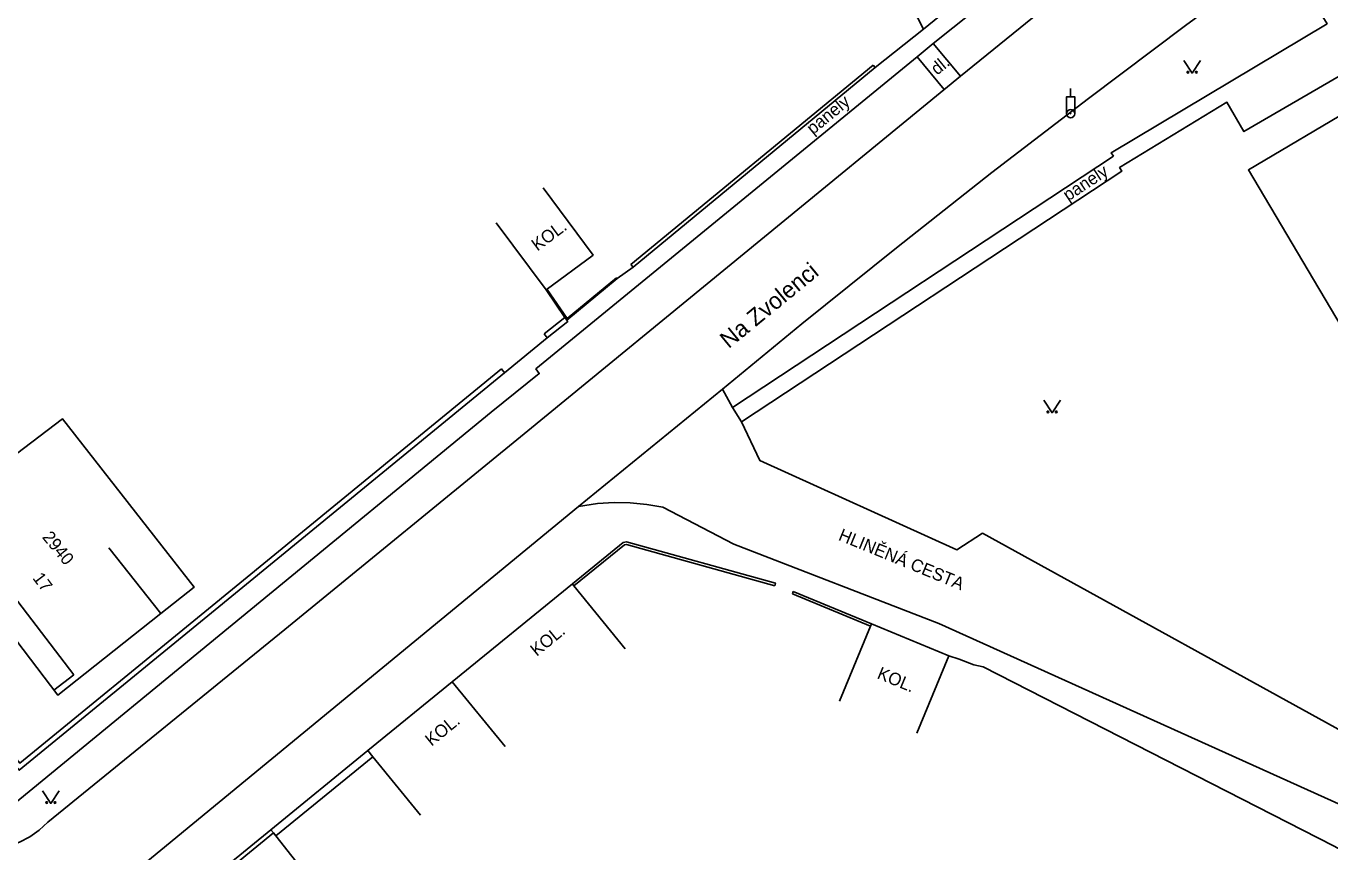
# Model space of a CAD drawing. Extents: x -584400 to -581602, y -1210894 to -1208793.
# Drawn here: x -582118.6 to -582040.8, y -1209457.6 to -1209408.3 of the extents above; entities that cross this region are included whole.
import ezdxf

# ---------------------------------------------------------------- set-up
doc = ezdxf.new("R2010")
doc.units = 0
for name, color, linetype in [('BUDOVY_MĚŘ', 7, 'Continuous'), ('NÁZVY_ULIC_TOK_SMĚR', 7, 'Continuous'), ('POMOC_POPIS', 7, 'Continuous'), ('ROZHRANÍ_PLOCH', 7, 'Continuous'), ('ZN_DOPLŇKOVÉ', 7, 'Continuous'), ('ZN_KULTUR', 7, 'Continuous'), ('Č_POPIS_EVID', 7, 'Continuous')]:
    doc.layers.add(name, color=color, linetype=linetype)

msp = doc.modelspace()

# ---------------------------------------------------------------- linework, layer by layer
at = {"layer": 'BUDOVY_MĚŘ'}
for points in [[(-582040.08, -1209426.2), (-582045.62, -1209416.86), (-582039.23, -1209413.07), (-582039.93, -1209411.78), (-582037.24, -1209410.25)], [(-582087.72, -1209417.93), (-582084.74, -1209421.95), (-582087.55, -1209424.03)], [(-582090.53, -1209420.02), (-582087.55, -1209424.03)], [(-582110.55, -1209443.36), (-582108.56, -1209441.78), (-582116.43, -1209431.72), (-582122.35, -1209436.22)], [(-582113.66, -1209439.44), (-582110.55, -1209443.36), (-582116.7, -1209448.24), (-582124.56, -1209437.9)], [(-582093.15, -1209447.43), (-582085.98, -1209441.59)], [(-582082.82, -1209445.47), (-582085.89, -1209441.71), (-582085.98, -1209441.59)], [(-582070.03, -1209448.59), (-582068.18, -1209444.11), (-582068.12, -1209443.97), (-582063.51, -1209445.88)], [(-582065.42, -1209450.5), (-582063.51, -1209445.88)], [(-582095.04, -1209455.41), (-582097.89, -1209451.91), (-582098.19, -1209451.54), (-582093.15, -1209447.43)], [(-582089.99, -1209451.31), (-582093.15, -1209447.43)]]:
    msp.add_lwpolyline(points, dxfattribs=at)
at = {"layer": 'ROZHRANÍ_PLOCH'}
for points in [[(-582057.18, -1209386.67), (-582051.39, -1209397.66), (-582051.16, -1209398.18), (-582051, -1209398.74), (-582050.92, -1209399.31), (-582050.92, -1209399.89), (-582051, -1209400.47), (-582051.16, -1209401.02), (-582051.39, -1209401.55), (-582051.7, -1209402.05), (-582052.07, -1209402.49), (-582052.63, -1209402.99), (-582062.81, -1209411.25)], [(-582064.43, -1209409.31), (-582051.03, -1209398.6)], [(-582043.52, -1209403.93), (-582049.37, -1209408.23), (-582055.17, -1209412.59), (-582060.93, -1209417.02), (-582066.63, -1209421.51), (-582072.28, -1209426.06), (-582077.01, -1209429.95)], [(-582053.68, -1209416.04), (-582053.81, -1209415.83), (-582040.92, -1209408.13), (-582043.52, -1209403.93)], [(-582064.43, -1209409.31), (-582065.39, -1209410.11)], [(-582062.81, -1209411.25), (-582064.43, -1209409.31)], [(-582090.82, -1209431.33), (-582087.96, -1209429.02), (-582088.16, -1209428.75), (-582065.39, -1209410.11)], [(-582063.79, -1209412.05), (-582065.39, -1209410.11)], [(-582062.81, -1209411.25), (-582088.64, -1209432.44), (-582103.15, -1209444.31), (-582117.29, -1209455.83), (-582117.81, -1209456.29), (-582118.38, -1209456.69), (-582118.99, -1209457.02), (-582119.64, -1209457.28), (-582120.31, -1209457.46), (-582121, -1209457.56), (-582121.7, -1209457.59), (-582122.39, -1209457.53), (-582123.07, -1209457.39), (-582123.49, -1209457.29), (-582124.37, -1209456.92), (-582124.97, -1209456.54), (-582125.54, -1209456.1), (-582131.51, -1209448.49)], [(-582039.93, -1209411.78), (-582040.2, -1209411.25), (-582045.89, -1209414.57), (-582046.9, -1209412.82), (-582053.31, -1209416.72), (-582053.17, -1209416.93), (-582075.88, -1209431.9)], [(-582053.68, -1209416.04), (-582076.42, -1209431.05)], [(-582077.01, -1209429.95), (-582085.62, -1209436.97)], [(-582076.42, -1209431.05), (-582077.01, -1209429.95)], [(-582090.82, -1209431.33), (-582119.53, -1209454.9), (-582120.08, -1209455.14), (-582120.66, -1209455.31), (-582121.02, -1209455.21)], [(-582075.88, -1209431.9), (-582076.42, -1209431.05)], [(-582061.49, -1209438.56), (-582063.02, -1209439.56), (-582074.78, -1209434.22), (-582075.88, -1209431.9)], [(-582080.58, -1209437.01), (-582081.54, -1209436.84), (-582082.52, -1209436.74), (-582083.49, -1209436.73), (-582084.47, -1209436.79), (-582085.62, -1209436.97)], [(-582085.62, -1209436.97), (-582113.7, -1209460.09), (-582114.25, -1209460.53), (-582114.74, -1209461.04), (-582115.17, -1209461.59), (-582115.53, -1209462.2), (-582115.83, -1209462.84), (-582116.05, -1209463.5), (-582116.19, -1209464.19), (-582116.26, -1209464.9), (-582116.24, -1209465.6), (-582116.15, -1209466.28)], [(-582080.58, -1209437.01), (-582076.35, -1209439.22), (-582064.1, -1209443.96)], [(-581841.56, -1209566.54), (-581881.62, -1209542.48), (-581924.89, -1209516.67), (-582022.16, -1209460.22), (-582037.51, -1209451.78), (-582061.49, -1209438.56)], [(-582115.74, -1209447.02), (-582119.08, -1209442.63), (-582120.27, -1209443.54)], [(-582064.1, -1209443.96), (-582039.44, -1209455.09), (-582023.9, -1209463.67), (-581987.36, -1209483.97), (-581945.52, -1209509.18), (-581943.2, -1209512.26), (-581942.35, -1209516.44), (-581943.14, -1209520.39)], [(-582115.74, -1209447.02), (-582116.94, -1209447.93)]]:
    msp.add_lwpolyline(points, dxfattribs=at)
at = {"layer": 'ZN_DOPLŇKOVÉ'}
msp.add_line((-582056.23, -1209412.5), (-582056.23, -1209412), dxfattribs=at)
for points in [[(-582057.71, -1209398.36), (-582055.04, -1209397.08), (-582053.86, -1209399.35), (-582065.01, -1209408.46), (-582067.39, -1209403.83)], [(-582067.9, -1209410.75), (-582065.01, -1209408.46)], [(-582082.48, -1209422.51), (-582068.03, -1209410.6)], [(-582067.9, -1209410.75), (-582082.35, -1209422.66)], [(-582067.9, -1209410.75), (-582068.03, -1209410.6)], [(-582056.48, -1209413.5), (-582056.48, -1209412.5), (-582055.98, -1209412.5), (-582055.98, -1209413.5)], [(-582083.3, -1209423.35), (-582082.35, -1209422.66)], [(-582082.48, -1209422.51), (-582082.35, -1209422.66)], [(-582087.49, -1209424), (-582086.3, -1209425.73), (-582083.35, -1209423.3)], [(-582083.35, -1209423.3), (-582083.3, -1209423.35), (-582086.32, -1209425.83), (-582086.43, -1209425.67)], [(-582086.43, -1209425.67), (-582087.55, -1209424.03)], [(-582087.67, -1209426.66), (-582086.43, -1209425.67)], [(-582086.32, -1209425.83), (-582086.26, -1209425.91), (-582087.48, -1209426.89)], [(-582087.67, -1209426.66), (-582087.48, -1209426.89)], [(-582090.03, -1209428.98), (-582087.48, -1209426.89)], [(-582090.22, -1209428.75), (-582090.03, -1209428.98), (-582107.74, -1209443.5), (-582119, -1209452.72), (-582124.32, -1209446.23)], [(-582107.93, -1209443.26), (-582090.22, -1209428.75)], [(-582085.98, -1209441.59), (-582082.94, -1209439.11), (-582082.74, -1209439.08), (-582073.85, -1209441.55), (-582073.89, -1209441.7)], [(-582073.89, -1209441.7), (-582082.75, -1209439.24), (-582082.87, -1209439.25), (-582085.89, -1209441.71)], [(-582072.79, -1209442.04), (-582072.84, -1209442.18)], [(-582068.18, -1209444.11), (-582072.84, -1209442.18)], [(-582072.79, -1209442.04), (-582068.12, -1209443.97)], [(-582107.93, -1209443.26), (-582118.96, -1209452.3), (-582124.09, -1209446.03), (-582124.32, -1209446.23)], [(-582063.51, -1209445.88), (-582062.88, -1209446.09)], [(-582062.88, -1209446.09), (-582062.02, -1209446.42)], [(-582009.94, -1209473.68), (-582024, -1209466.15), (-582026.21, -1209464.98), (-582040.54, -1209457.24), (-582061.46, -1209446.55), (-582062.02, -1209446.42)], [(-582103.83, -1209456.46), (-582103.99, -1209456.27), (-582098.19, -1209451.54)], [(-582103.69, -1209456.64), (-582097.89, -1209451.91)], [(-582112.85, -1209463.93), (-582113.06, -1209464.06), (-582113.21, -1209463.83), (-582103.99, -1209456.27)], [(-582103.83, -1209456.46), (-582112.88, -1209463.88), (-582112.85, -1209463.93)], [(-582103.69, -1209456.64), (-582103.83, -1209456.46)], [(-582101.78, -1209459.06), (-582103.69, -1209456.64)]]:
    msp.add_lwpolyline(points, dxfattribs=at)
for radius in [0.25, 0.005]:
    msp.add_circle((-582056.23, -1209413.5), radius, dxfattribs=at)
at = {"layer": 'ZN_KULTUR'}
for points in [[(-582049.48, -1209410.32), (-582048.98, -1209411.07), (-582048.48, -1209410.32)], [(-582057.84, -1209430.61), (-582057.34, -1209431.36), (-582056.84, -1209430.61)], [(-582117.62, -1209453.95), (-582117.12, -1209454.7), (-582116.62, -1209453.95)]]:
    msp.add_lwpolyline(points, dxfattribs=at)
for centre in [(-582049.23, -1209411.02), (-582048.73, -1209411.02), (-582057.59, -1209431.31), (-582057.09, -1209431.31), (-582117.37, -1209454.65), (-582116.87, -1209454.65)]:
    msp.add_circle(centre, 0.05, dxfattribs=at)

# ---------------------------------------------------------------- texts
at = {"layer": 'NÁZVY_ULIC_TOK_SMĚR'}
msp.add_text('Na Zvolenci', height=1, rotation=39.36879, dxfattribs=at).set_placement((-582076.65, -1209427.57))
at = {"layer": 'POMOC_POPIS'}
for s, rotation, p in [('dl.', 39.37291, (-582064.2, -1209411.23)), ('panely', 39.37291, (-582071.62, -1209414.78)), ('panely', 33.39209, (-582056.38, -1209418.75)), ('KOL.', 36.6018, (-582088.07, -1209421.74)), ('HLINĚNÁ CESTA', 337.67233, (-582070.15, -1209438.95)), ('KOL.', 39.14683, (-582088.11, -1209445.95)), ('KOL.', 337.53809, (-582067.84, -1209447.21)), ('KOL.', 39.14683, (-582094.39, -1209451.32))]:
    msp.add_text(s, height=0.75, rotation=rotation, dxfattribs=at).set_placement(p)
at = {"layer": 'Č_POPIS_EVID'}
for s, rotation, p in [('2940', 309.23867, (-582117.67, -1209438.81)), ('17', 307.21842, (-582118.24, -1209441.25))]:
    msp.add_text(s, height=0.75, rotation=rotation, dxfattribs=at).set_placement(p)

doc.saveas('drawing.dxf')
